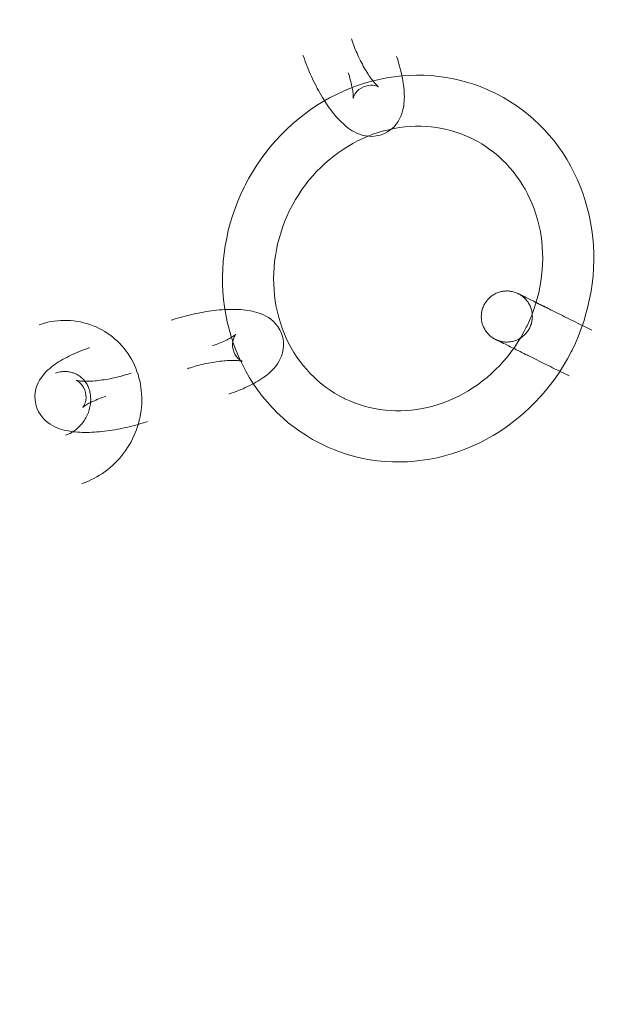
# Model space of a CAD drawing. Header units: millimetres. Extents: x -188930 to 271134, y -158090 to 283816.
# Tile 571 of 610: x 47128 to 47196, y 77569 to 77684. Entities that reach past the tile are written whole.
import ezdxf

# ---------------------------------------------------------------- set-up
doc = ezdxf.new("R2010")
doc.units = ezdxf.units.MM
doc.linetypes.add('AA_PRZERYWANA', pattern=[4, 3, -1])
doc.layers.add('A-DETL-1', color=5, linetype='AA_PRZERYWANA', lineweight=25)
doc.layers.add('I-FURN', color=30, linetype='Continuous', lineweight=9)

# ---------------------------------------------------------------- blocks, each defined once
blk = doc.blocks.new('LARSLAJ_hamak - LARSLAJ_hamak-V31-PZT-dwg')
at = {"layer": 'I-FURN', "flags": 128}
for points in [[(-3481.67, 37.8), (-3481.94, 37.52), (-3482.2, 37.23), (-3482.44, 36.93), (-3482.68, 36.62), (-3482.9, 36.3), (-3483.11, 35.98), (-3483.31, 35.64), (-3483.49, 35.3), (-3483.66, 34.95), (-3483.82, 34.6), (-3483.97, 34.23), (-3484.1, 33.87), (-3484.22, 33.5), (-3484.32, 33.12), (-3484.41, 32.74), (-3484.49, 32.36), (-3484.55, 31.98), (-3484.6, 31.59), (-3484.64, 31.2), (-3484.66, 30.81), (-3484.66, 30.42), (-3484.66, 30.04), (-3484.63, 29.65), (-3484.6, 29.26), (-3484.55, 28.87), (-3484.48, 28.49), (-3484.4, 28.11), (-3484.31, 27.73), (-3484.2, 27.36), (-3484.08, 26.99), (-3483.95, 26.62), (-3483.8, 26.26), (-3483.64, 25.91), (-3483.46, 25.57), (-3483.27, 25.23), (-3483.07, 24.89), (-3482.86, 24.57), (-3482.63, 24.26), (-3482.39, 23.95), (-3482.14, 23.66), (-3481.88, 23.37), (-3481.6, 23.1), (-3481.32, 22.84), (-3481.02, 22.59), (-3480.72, 22.35), (-3480.4, 22.12), (-3480.08, 21.91), (-3479.75, 21.72), (-3479.4, 21.53), (-3479.06, 21.36), (-3478.7, 21.21), (-3478.34, 21.07), (-3477.97, 20.95), (-3477.6, 20.85), (-3477.22, 20.76), (-3476.84, 20.68), (-3476.46, 20.63), (-3476.14, 20.59)], [(-3475.62, 26.57), (-3475.74, 26.59), (-3475.86, 26.6), (-3475.99, 26.63), (-3476.11, 26.66), (-3476.23, 26.69), (-3476.35, 26.73), (-3476.47, 26.78), (-3476.59, 26.83), (-3476.7, 26.89), (-3476.82, 26.95), (-3476.93, 27.02), (-3477.04, 27.1), (-3477.15, 27.17), (-3477.26, 27.26), (-3477.37, 27.35), (-3477.47, 27.45), (-3477.57, 27.55), (-3477.67, 27.66), (-3477.76, 27.77), (-3477.85, 27.89), (-3477.94, 28.01), (-3478.02, 28.13), (-3478.1, 28.27), (-3478.17, 28.4), (-3478.24, 28.54), (-3478.31, 28.69), (-3478.37, 28.84), (-3478.43, 28.99), (-3478.48, 29.14), (-3478.52, 29.3), (-3478.56, 29.46), (-3478.59, 29.63), (-3478.62, 29.79), (-3478.64, 29.96), (-3478.65, 30.13), (-3478.66, 30.3), (-3478.66, 30.47), (-3478.66, 30.64), (-3478.65, 30.81), (-3478.63, 30.98), (-3478.61, 31.15), (-3478.58, 31.31), (-3478.55, 31.48), (-3478.51, 31.64), (-3478.46, 31.81), (-3478.41, 31.97), (-3478.35, 32.12), (-3478.29, 32.28), (-3478.22, 32.43), (-3478.15, 32.57), (-3478.07, 32.71), (-3477.98, 32.85), (-3477.9, 32.99), (-3477.81, 33.12), (-3477.71, 33.24), (-3477.61, 33.36), (-3477.51, 33.47), (-3477.42, 33.56)], [(-3472.68, 31.86), (-3473.02, 32.21), (-3473.38, 32.51), (-3473.77, 32.74), (-3474.15, 32.92), (-3474.53, 33.05), (-3474.89, 33.14), (-3475.23, 33.19), (-3475.56, 33.22), (-3475.87, 33.22), (-3476.17, 33.21), (-3476.45, 33.18), (-3476.73, 33.14), (-3477, 33.08), (-3477.26, 33.02), (-3477.52, 32.95), (-3477.78, 32.87), (-3478.03, 32.79), (-3478.28, 32.7), (-3478.53, 32.6), (-3478.79, 32.49), (-3479.04, 32.38), (-3479.29, 32.26), (-3479.54, 32.13), (-3479.79, 32), (-3480.04, 31.86), (-3480.3, 31.72), (-3480.55, 31.57), (-3480.81, 31.42), (-3481.06, 31.26), (-3481.31, 31.1), (-3481.57, 30.93), (-3481.82, 30.76), (-3482.08, 30.58), (-3482.33, 30.4), (-3482.58, 30.21), (-3482.83, 30.02), (-3483.08, 29.83), (-3483.32, 29.63), (-3483.57, 29.43), (-3483.81, 29.23), (-3484.05, 29.02), (-3484.29, 28.81), (-3484.52, 28.6), (-3484.75, 28.39), (-3484.98, 28.17), (-3485.2, 27.96), (-3485.33, 27.82)], [(-3472.68, 31.86), (-3472.4, 31.47), (-3472.18, 31.06), (-3472.01, 30.64), (-3471.9, 30.23), (-3471.84, 29.84), (-3471.82, 29.47), (-3471.83, 29.12), (-3471.86, 28.79), (-3471.92, 28.48), (-3471.98, 28.2), (-3472.06, 27.92), (-3472.15, 27.65), (-3472.25, 27.4), (-3472.36, 27.15), (-3472.48, 26.91), (-3472.6, 26.67), (-3472.73, 26.44), (-3472.87, 26.21), (-3473.01, 25.98), (-3473.16, 25.75), (-3473.31, 25.52), (-3473.48, 25.3), (-3473.64, 25.07), (-3473.82, 24.85), (-3474, 24.62), (-3474.18, 24.4), (-3474.37, 24.17), (-3474.57, 23.95), (-3474.77, 23.73), (-3474.98, 23.51), (-3475.19, 23.29), (-3475.39, 23.08)], [(-3477.79, 29.72), (-3477.8, 29.69), (-3477.82, 29.64), (-3477.85, 29.58), (-3477.89, 29.5), (-3477.94, 29.41), (-3478, 29.32), (-3478.06, 29.21), (-3478.14, 29.09), (-3478.22, 28.97), (-3478.32, 28.84), (-3478.42, 28.7), (-3478.53, 28.56), (-3478.65, 28.42), (-3478.77, 28.27), (-3478.9, 28.11), (-3479.04, 27.96), (-3479.18, 27.8), (-3479.33, 27.64), (-3479.49, 27.48), (-3479.64, 27.32)], [(-3477.29, 28.02), (-3477.47, 28.27), (-3477.62, 28.53), (-3477.72, 28.79), (-3477.78, 29.02), (-3477.81, 29.22), (-3477.82, 29.39), (-3477.82, 29.52), (-3477.81, 29.62), (-3477.8, 29.68), (-3477.79, 29.72), (-3477.78, 29.73)], [(-3477.29, 28.02), (-3477.08, 27.79), (-3476.84, 27.6), (-3476.61, 27.46), (-3476.39, 27.36), (-3476.2, 27.29), (-3476.04, 27.25), (-3475.91, 27.23), (-3475.81, 27.22), (-3475.74, 27.22), (-3475.71, 27.22), (-3475.69, 27.23)], [(-3475.71, 27.22), (-3475.74, 27.22), (-3475.79, 27.21), (-3475.85, 27.19), (-3475.94, 27.16), (-3476.03, 27.13), (-3476.14, 27.09), (-3476.26, 27.04), (-3476.38, 26.99), (-3476.52, 26.93), (-3476.67, 26.86), (-3476.82, 26.78), (-3476.98, 26.7), (-3477.14, 26.61), (-3477.31, 26.52), (-3477.48, 26.42), (-3477.66, 26.31), (-3477.84, 26.2), (-3478.03, 26.08), (-3478.21, 25.95), (-3478.4, 25.82), (-3478.59, 25.69), (-3478.78, 25.55), (-3478.98, 25.41), (-3479.17, 25.27), (-3479.36, 25.12), (-3479.55, 24.97), (-3479.74, 24.81), (-3479.92, 24.65), (-3480.11, 24.5), (-3480.29, 24.34), (-3480.47, 24.17), (-3480.64, 24.01), (-3480.82, 23.85), (-3480.98, 23.69), (-3481.08, 23.58)], [(-3473.11, 27.55), (-3473.22, 27.45), (-3473.33, 27.35), (-3473.44, 27.26), (-3473.56, 27.17), (-3473.68, 27.09), (-3473.8, 27.01), (-3473.92, 26.94), (-3474.04, 26.88), (-3474.16, 26.82), (-3474.28, 26.77), (-3474.41, 26.73), (-3474.53, 26.69), (-3474.66, 26.65), (-3474.78, 26.62), (-3474.91, 26.6), (-3475.03, 26.58), (-3475.16, 26.57), (-3475.28, 26.56), (-3475.41, 26.56), (-3475.53, 26.57), (-3475.62, 26.57)], [(-3476.14, 20.59), (-3475.76, 20.57), (-3475.37, 20.56), (-3474.98, 20.57), (-3474.6, 20.59), (-3474.21, 20.64), (-3473.83, 20.7), (-3473.45, 20.77), (-3473.07, 20.86), (-3472.7, 20.97), (-3472.34, 21.09), (-3471.97, 21.23), (-3471.62, 21.39), (-3471.27, 21.56), (-3470.93, 21.74), (-3470.6, 21.94), (-3470.27, 22.15), (-3469.96, 22.37), (-3469.65, 22.61), (-3469.35, 22.86), (-3469.07, 23.12), (-3468.87, 23.31)], [(-3504.76, 21.1), (-3505.63, 21.08), (-3506.5, 21.03), (-3507.36, 20.93), (-3508.22, 20.8), (-3509.08, 20.63), (-3509.92, 20.43), (-3510.76, 20.19), (-3511.59, 19.91), (-3512.41, 19.6), (-3513.21, 19.25), (-3514, 18.87), (-3514.78, 18.46), (-3515.53, 18.01), (-3516.27, 17.53), (-3516.99, 17.02), (-3517.69, 16.48), (-3518.37, 15.91), (-3519.02, 15.31), (-3519.66, 14.69), (-3520.26, 14.04), (-3520.85, 13.37), (-3521.4, 12.67), (-3521.93, 11.95), (-3522.44, 11.2), (-3522.91, 10.44), (-3523.35, 9.66), (-3523.77, 8.86), (-3524.15, 8.04), (-3524.51, 7.21), (-3524.83, 6.36), (-3525.12, 5.51), (-3525.38, 4.64), (-3525.6, 3.76), (-3525.8, 2.87), (-3525.96, 1.97), (-3526.08, 1.07), (-3526.18, 0.17), (-3526.24, -0.74), (-3526.26, -1.65), (-3526.26, -1.9)], [(-3483.25, -1.9), (-3483.27, -0.99), (-3483.32, -0.08), (-3483.41, 0.83), (-3483.52, 1.73), (-3483.68, 2.63), (-3483.86, 3.52), (-3484.08, 4.4), (-3484.33, 5.27), (-3484.61, 6.13), (-3484.92, 6.98), (-3485.27, 7.82), (-3485.64, 8.64), (-3486.05, 9.44), (-3486.49, 10.23), (-3486.95, 11), (-3487.45, 11.75), (-3487.97, 12.47), (-3488.52, 13.18), (-3489.09, 13.86), (-3489.69, 14.52), (-3490.32, 15.15), (-3490.97, 15.75), (-3491.64, 16.33), (-3492.34, 16.88), (-3493.05, 17.39), (-3493.78, 17.88), (-3494.54, 18.34), (-3495.31, 18.76), (-3496.09, 19.15), (-3496.89, 19.51), (-3497.7, 19.83), (-3498.53, 20.12), (-3499.37, 20.37), (-3500.21, 20.58), (-3501.06, 20.76), (-3501.92, 20.9), (-3502.79, 21), (-3503.65, 21.07), (-3504.52, 21.1), (-3504.76, 21.1)], [(-3495.17, 11.9), (-3495.45, 12.29), (-3495.68, 12.7), (-3495.84, 13.12), (-3495.95, 13.53), (-3496.01, 13.93), (-3496.03, 14.3), (-3496.02, 14.65), (-3495.99, 14.97), (-3495.94, 15.28), (-3495.87, 15.57), (-3495.79, 15.85), (-3495.7, 16.11), (-3495.6, 16.37), (-3495.49, 16.61), (-3495.38, 16.86), (-3495.25, 17.09), (-3495.12, 17.33), (-3494.99, 17.56), (-3494.84, 17.79), (-3494.69, 18.02), (-3494.54, 18.24), (-3494.38, 18.47), (-3494.21, 18.69), (-3494.03, 18.92), (-3493.85, 19.14), (-3493.67, 19.37), (-3493.48, 19.59), (-3493.28, 19.81), (-3493.08, 20.04), (-3492.87, 20.26), (-3492.66, 20.48), (-3492.46, 20.68)], [(-3492.15, 16.54), (-3492.11, 16.55), (-3492.06, 16.56), (-3492, 16.58), (-3491.92, 16.6), (-3491.82, 16.63), (-3491.71, 16.67), (-3491.6, 16.72), (-3491.47, 16.77), (-3491.33, 16.84), (-3491.19, 16.9), (-3491.03, 16.98), (-3490.88, 17.06), (-3490.71, 17.15), (-3490.54, 17.25), (-3490.37, 17.35), (-3490.19, 17.46), (-3490.01, 17.57), (-3489.82, 17.69), (-3489.64, 17.81), (-3489.45, 17.94), (-3489.26, 18.07), (-3489.07, 18.21), (-3488.88, 18.35), (-3488.69, 18.5), (-3488.49, 18.65), (-3488.3, 18.8), (-3488.12, 18.95), (-3487.93, 19.11), (-3487.74, 19.27), (-3487.56, 19.43), (-3487.38, 19.59), (-3487.21, 19.75), (-3487.04, 19.92), (-3486.87, 20.08), (-3486.77, 20.18)], [(-3490.56, 15.75), (-3490.78, 15.97), (-3491.01, 16.16), (-3491.24, 16.3), (-3491.46, 16.41), (-3491.65, 16.47), (-3491.82, 16.51), (-3491.95, 16.53), (-3492.04, 16.54), (-3492.11, 16.54), (-3492.15, 16.54), (-3492.16, 16.54)], [(-3490.06, 14.05), (-3490.05, 14.08), (-3490.03, 14.12), (-3490, 14.19), (-3489.96, 14.26), (-3489.91, 14.35), (-3489.86, 14.45), (-3489.79, 14.56), (-3489.71, 14.67), (-3489.63, 14.8), (-3489.53, 14.93), (-3489.43, 15.06), (-3489.32, 15.2), (-3489.21, 15.35), (-3489.08, 15.5), (-3488.95, 15.65), (-3488.81, 15.81), (-3488.67, 15.97), (-3488.52, 16.13), (-3488.37, 16.29), (-3488.21, 16.44)], [(-3520.26, -1.9), (-3520.25, -1.21), (-3520.21, -0.52), (-3520.15, 0.16), (-3520.06, 0.84), (-3519.95, 1.52), (-3519.81, 2.19), (-3519.64, 2.86), (-3519.46, 3.51), (-3519.24, 4.16), (-3519.01, 4.8), (-3518.75, 5.42), (-3518.47, 6.03), (-3518.17, 6.63), (-3517.84, 7.22), (-3517.5, 7.79), (-3517.13, 8.34), (-3516.75, 8.88), (-3516.34, 9.4), (-3515.92, 9.9), (-3515.48, 10.38), (-3515.02, 10.84), (-3514.55, 11.28), (-3514.06, 11.7), (-3513.56, 12.09), (-3513.05, 12.47), (-3512.52, 12.82), (-3511.98, 13.14), (-3511.43, 13.44), (-3510.87, 13.72), (-3510.3, 13.98), (-3509.73, 14.2), (-3509.14, 14.41), (-3508.55, 14.58), (-3507.95, 14.74), (-3507.35, 14.86), (-3506.75, 14.96), (-3506.14, 15.03), (-3505.53, 15.08), (-3504.92, 15.1), (-3504.76, 15.1)], [(-3504.76, 15.1), (-3504.15, 15.09), (-3503.54, 15.05), (-3502.93, 14.98), (-3502.33, 14.89), (-3501.72, 14.77), (-3501.13, 14.63), (-3500.54, 14.46), (-3499.95, 14.26), (-3499.37, 14.04), (-3498.8, 13.79), (-3498.24, 13.52), (-3497.69, 13.23), (-3497.14, 12.91), (-3496.61, 12.56), (-3496.09, 12.2), (-3495.59, 11.81), (-3495.1, 11.39), (-3494.62, 10.96), (-3494.16, 10.51), (-3493.72, 10.03), (-3493.29, 9.54), (-3492.88, 9.02), (-3492.49, 8.49), (-3492.12, 7.94), (-3491.77, 7.37), (-3491.44, 6.79), (-3491.13, 6.2), (-3490.84, 5.59), (-3490.58, 4.97), (-3490.34, 4.33), (-3490.12, 3.69), (-3489.92, 3.03), (-3489.75, 2.37), (-3489.61, 1.7), (-3489.49, 1.03), (-3489.39, 0.35), (-3489.32, -0.34), (-3489.28, -1.02), (-3489.26, -1.71), (-3489.25, -1.9)], [(-3495.17, 11.9), (-3494.84, 11.55), (-3494.47, 11.26), (-3494.09, 11.02), (-3493.7, 10.84), (-3493.32, 10.71), (-3492.96, 10.62), (-3492.62, 10.57), (-3492.29, 10.55), (-3491.98, 10.54), (-3491.68, 10.56), (-3491.4, 10.59), (-3491.12, 10.63), (-3490.85, 10.68), (-3490.59, 10.74), (-3490.33, 10.81), (-3490.08, 10.89), (-3489.82, 10.98), (-3489.57, 11.07), (-3489.32, 11.17), (-3489.07, 11.28), (-3488.82, 11.39), (-3488.56, 11.51), (-3488.31, 11.63), (-3488.06, 11.76), (-3487.81, 11.9), (-3487.55, 12.04), (-3487.3, 12.19), (-3487.05, 12.34), (-3486.79, 12.5), (-3486.54, 12.67), (-3486.28, 12.84), (-3486.03, 13.01), (-3485.78, 13.19), (-3485.52, 13.37), (-3485.27, 13.56), (-3485.02, 13.75), (-3484.78, 13.94), (-3484.53, 14.14), (-3484.28, 14.34), (-3484.04, 14.54), (-3483.8, 14.75), (-3483.57, 14.95), (-3483.33, 15.17), (-3483.1, 15.38), (-3482.88, 15.59), (-3482.65, 15.81), (-3482.52, 15.94)], [(-3490.56, 15.75), (-3490.38, 15.5), (-3490.23, 15.23), (-3490.13, 14.98), (-3490.07, 14.75), (-3490.04, 14.54), (-3490.03, 14.38), (-3490.03, 14.25), (-3490.04, 14.15), (-3490.06, 14.08), (-3490.06, 14.05), (-3490.07, 14.04)], [(-3527.31, 0.98), (-3527.04, 0.98), (-3526.78, 0.98), (-3526.51, 0.98), (-3526.24, 0.98), (-3525.97, 0.98), (-3525.69, 0.98), (-3525.41, 0.98), (-3525.13, 0.98), (-3524.85, 0.98), (-3524.57, 0.98), (-3524.29, 0.98), (-3524.01, 0.98), (-3523.74, 0.98), (-3523.46, 0.98), (-3523.18, 0.98), (-3522.91, 0.98), (-3522.64, 0.98), (-3522.38, 0.98), (-3522.11, 0.98), (-3521.85, 0.98), (-3521.6, 0.98), (-3521.35, 0.98), (-3521.11, 0.98), (-3520.87, 0.98), (-3520.63, 0.98), (-3520.41, 0.98), (-3520.19, 0.98), (-3519.98, 0.98), (-3519.77, 0.98), (-3519.58, 0.98), (-3519.39, 0.98), (-3519.21, 0.98), (-3519.03, 0.98), (-3518.87, 0.98), (-3518.72, 0.98), (-3518.57, 0.98), (-3518.44, 0.98), (-3518.32, 0.98), (-3518.2, 0.98), (-3518.1, 0.98), (-3518, 0.98), (-3517.92, 0.98), (-3517.85, 0.98), (-3517.79, 0.98), (-3517.74, 0.98), (-3517.7, 0.98), (-3517.67, 0.98), (-3517.65, 0.98)], [(-3517.65, 0.98), (-3517.67, 0.98), (-3517.7, 0.98), (-3517.74, 0.98), (-3517.79, 0.98), (-3517.85, 0.98), (-3517.92, 0.98), (-3518, 0.98), (-3518.1, 0.98), (-3518.2, 0.98), (-3518.32, 0.98), (-3518.44, 0.98), (-3518.57, 0.98), (-3518.72, 0.98), (-3518.87, 0.98), (-3519.03, 0.98), (-3519.21, 0.98), (-3519.39, 0.98), (-3519.58, 0.98), (-3519.77, 0.98), (-3519.98, 0.98), (-3520.19, 0.98), (-3520.41, 0.98), (-3520.63, 0.98), (-3520.87, 0.98), (-3521.11, 0.98), (-3521.35, 0.98), (-3521.6, 0.98), (-3521.85, 0.98), (-3521.99, 0.98)], [(-3520.65, -2.02), (-3520.65, -1.9), (-3520.64, -1.78), (-3520.63, -1.66), (-3520.61, -1.54), (-3520.59, -1.42), (-3520.56, -1.3), (-3520.53, -1.19), (-3520.5, -1.07), (-3520.46, -0.96), (-3520.41, -0.85), (-3520.36, -0.74), (-3520.31, -0.63), (-3520.25, -0.52), (-3520.19, -0.42), (-3520.12, -0.32), (-3520.06, -0.22), (-3519.98, -0.13), (-3519.9, -0.04), (-3519.82, 0.05), (-3519.74, 0.14), (-3519.65, 0.22), (-3519.56, 0.3), (-3519.47, 0.37), (-3519.37, 0.44), (-3519.27, 0.51), (-3519.17, 0.57), (-3519.06, 0.63), (-3518.96, 0.69), (-3518.85, 0.74), (-3518.74, 0.78), (-3518.62, 0.82), (-3518.51, 0.86), (-3518.39, 0.89), (-3518.28, 0.92), (-3518.16, 0.94), (-3518.04, 0.96), (-3517.92, 0.97), (-3517.8, 0.98), (-3517.68, 0.98), (-3517.65, 0.98)], [(-3517.65, 0.98), (-3517.53, 0.98), (-3517.41, 0.98), (-3517.29, 0.96), (-3517.17, 0.95), (-3517.05, 0.93), (-3516.94, 0.9), (-3516.82, 0.87), (-3516.71, 0.83), (-3516.59, 0.79), (-3516.48, 0.75), (-3516.37, 0.7), (-3516.26, 0.65), (-3516.16, 0.59), (-3516.06, 0.53), (-3515.96, 0.46), (-3515.86, 0.39), (-3515.76, 0.32), (-3515.67, 0.24), (-3515.58, 0.16), (-3515.5, 0.08), (-3515.42, -0.01), (-3515.34, -0.1), (-3515.26, -0.2), (-3515.19, -0.29), (-3515.12, -0.39), (-3515.06, -0.5), (-3515, -0.6), (-3514.95, -0.71), (-3514.9, -0.82), (-3514.85, -0.93), (-3514.81, -1.04), (-3514.77, -1.15), (-3514.74, -1.27), (-3514.72, -1.39), (-3514.69, -1.5), (-3514.67, -1.62), (-3514.66, -1.74), (-3514.65, -1.86), (-3514.65, -1.98), (-3514.65, -2.01)], [(-3526.26, -1.9), (-3526.25, -2.81), (-3526.2, -3.72), (-3526.11, -4.63), (-3525.99, -5.53), (-3525.84, -6.43), (-3525.66, -7.32), (-3525.44, -8.2), (-3525.19, -9.07), (-3524.91, -9.93), (-3524.6, -10.78), (-3524.25, -11.62), (-3523.87, -12.44), (-3523.47, -13.24), (-3523.03, -14.03), (-3522.57, -14.8), (-3522.07, -15.54), (-3521.55, -16.27), (-3521, -16.98), (-3520.42, -17.66), (-3519.82, -18.32), (-3519.2, -18.95), (-3518.55, -19.55), (-3517.88, -20.13), (-3517.18, -20.68), (-3516.47, -21.19), (-3515.73, -21.68), (-3514.98, -22.14), (-3514.21, -22.56), (-3513.43, -22.95), (-3512.63, -23.31), (-3511.81, -23.63), (-3510.99, -23.91), (-3510.15, -24.16), (-3509.31, -24.38), (-3508.45, -24.56), (-3507.59, -24.7), (-3506.73, -24.8), (-3505.86, -24.87), (-3504.99, -24.9), (-3504.76, -24.9)], [(-3517.65, -5.02), (-3517.77, -5.01), (-3517.89, -5.01), (-3518.01, -4.99), (-3518.13, -4.98), (-3518.24, -4.96), (-3518.36, -4.93), (-3518.48, -4.9), (-3518.59, -4.86), (-3518.71, -4.82), (-3518.82, -4.78), (-3518.93, -4.73), (-3519.03, -4.68), (-3519.14, -4.62), (-3519.24, -4.56), (-3519.34, -4.49), (-3519.44, -4.42), (-3519.53, -4.35), (-3519.63, -4.27), (-3519.72, -4.19), (-3519.8, -4.11), (-3519.88, -4.02), (-3519.96, -3.93), (-3520.04, -3.83), (-3520.11, -3.74), (-3520.17, -3.64), (-3520.24, -3.53), (-3520.29, -3.43), (-3520.35, -3.32), (-3520.4, -3.21), (-3520.44, -3.1), (-3520.49, -2.99), (-3520.52, -2.88), (-3520.55, -2.76), (-3520.58, -2.64), (-3520.61, -2.53), (-3520.62, -2.41), (-3520.64, -2.29), (-3520.64, -2.17), (-3520.65, -2.05), (-3520.65, -2.02)], [(-3504.76, -18.9), (-3505.37, -18.89), (-3505.98, -18.85), (-3506.59, -18.78), (-3507.19, -18.69), (-3507.79, -18.57), (-3508.39, -18.43), (-3508.98, -18.26), (-3509.57, -18.06), (-3510.15, -17.84), (-3510.72, -17.59), (-3511.28, -17.32), (-3511.83, -17.02), (-3512.37, -16.7), (-3512.91, -16.36), (-3513.42, -15.99), (-3513.93, -15.6), (-3514.42, -15.19), (-3514.9, -14.76), (-3515.36, -14.3), (-3515.8, -13.83), (-3516.23, -13.33), (-3516.64, -12.82), (-3517.03, -12.29), (-3517.4, -11.74), (-3517.75, -11.17), (-3518.08, -10.59), (-3518.39, -10), (-3518.68, -9.39), (-3518.94, -8.76), (-3519.18, -8.13), (-3519.4, -7.49), (-3519.6, -6.83), (-3519.77, -6.17), (-3519.91, -5.5), (-3520.03, -4.83), (-3520.13, -4.15), (-3520.2, -3.46), (-3520.24, -2.77), (-3520.26, -2.09), (-3520.26, -1.9)], [(-3514.65, -2.01), (-3514.65, -2.13), (-3514.66, -2.25), (-3514.67, -2.37), (-3514.69, -2.49), (-3514.71, -2.61), (-3514.73, -2.73), (-3514.77, -2.84), (-3514.8, -2.96), (-3514.84, -3.07), (-3514.89, -3.18), (-3514.93, -3.29), (-3514.99, -3.4), (-3515.05, -3.51), (-3515.11, -3.61), (-3515.17, -3.71), (-3515.24, -3.81), (-3515.32, -3.9), (-3515.39, -3.99), (-3515.47, -4.08), (-3515.56, -4.17), (-3515.65, -4.25), (-3515.74, -4.33), (-3515.83, -4.4), (-3515.93, -4.47), (-3516.03, -4.54), (-3516.13, -4.6), (-3516.23, -4.66), (-3516.34, -4.72), (-3516.45, -4.77), (-3516.56, -4.81), (-3516.67, -4.85), (-3516.79, -4.89), (-3516.9, -4.92), (-3517.02, -4.95), (-3517.14, -4.97), (-3517.26, -4.99), (-3517.38, -5), (-3517.5, -5.01), (-3517.62, -5.01), (-3517.65, -5.02)], [(-3504.76, -24.9), (-3503.89, -24.88), (-3503.02, -24.82), (-3502.16, -24.73), (-3501.3, -24.6), (-3500.44, -24.43), (-3499.59, -24.23), (-3498.75, -23.98), (-3497.93, -23.71), (-3497.11, -23.4), (-3496.31, -23.05), (-3495.52, -22.67), (-3494.74, -22.25), (-3493.99, -21.81), (-3493.25, -21.33), (-3492.53, -20.82), (-3491.83, -20.28), (-3491.15, -19.71), (-3490.49, -19.11), (-3489.86, -18.49), (-3489.25, -17.84), (-3488.67, -17.16), (-3488.11, -16.46), (-3487.58, -15.74), (-3487.08, -15), (-3486.61, -14.24), (-3486.16, -13.46), (-3485.75, -12.66), (-3485.37, -11.84), (-3485.01, -11.01), (-3484.69, -10.16), (-3484.4, -9.3), (-3484.14, -8.43), (-3483.91, -7.55), (-3483.72, -6.67), (-3483.56, -5.77), (-3483.43, -4.87), (-3483.34, -3.96), (-3483.28, -3.06), (-3483.26, -2.14), (-3483.25, -1.9)], [(-3489.25, -1.9), (-3489.27, -2.59), (-3489.31, -3.28), (-3489.37, -3.96), (-3489.46, -4.64), (-3489.57, -5.32), (-3489.71, -5.99), (-3489.87, -6.65), (-3490.06, -7.31), (-3490.27, -7.96), (-3490.51, -8.59), (-3490.77, -9.22), (-3491.05, -9.83), (-3491.35, -10.43), (-3491.68, -11.02), (-3492.02, -11.59), (-3492.39, -12.14), (-3492.77, -12.68), (-3493.18, -13.2), (-3493.6, -13.7), (-3494.04, -14.18), (-3494.5, -14.64), (-3494.97, -15.08), (-3495.46, -15.49), (-3495.96, -15.89), (-3496.47, -16.26), (-3497, -16.61), (-3497.54, -16.94), (-3498.09, -17.24), (-3498.65, -17.52), (-3499.22, -17.77), (-3499.79, -18), (-3500.38, -18.21), (-3500.97, -18.38), (-3501.56, -18.53), (-3502.16, -18.66), (-3502.77, -18.76), (-3503.37, -18.83), (-3503.98, -18.88), (-3504.59, -18.9), (-3504.76, -18.9)], [(-3517.65, -5.02), (-3517.67, -5.02), (-3517.7, -5.02), (-3517.74, -5.02), (-3517.79, -5.02), (-3517.85, -5.02), (-3517.92, -5.02), (-3518, -5.02), (-3518.1, -5.02), (-3518.2, -5.02), (-3518.32, -5.02), (-3518.44, -5.02), (-3518.57, -5.02), (-3518.72, -5.02), (-3518.87, -5.02), (-3519.03, -5.02), (-3519.21, -5.02), (-3519.39, -5.02), (-3519.57, -5.02), (-3519.77, -5.02), (-3519.98, -5.02), (-3520.19, -5.02), (-3520.41, -5.02), (-3520.63, -5.02), (-3520.87, -5.02), (-3521.1, -5.02), (-3521.35, -5.02), (-3521.6, -5.02), (-3521.85, -5.02), (-3522.11, -5.02), (-3522.37, -5.02), (-3522.64, -5.02), (-3522.91, -5.02), (-3523.18, -5.02), (-3523.46, -5.02), (-3523.74, -5.02), (-3524.01, -5.02), (-3524.29, -5.02), (-3524.57, -5.02), (-3524.85, -5.02), (-3525.13, -5.02), (-3525.41, -5.02), (-3525.69, -5.02), (-3525.97, -5.02), (-3526.24, -5.02), (-3526.51, -5.02), (-3526.78, -5.02), (-3527.04, -5.02), (-3527.3, -5.02)], [(-3521.99, -5.02), (-3521.74, -5.02), (-3521.48, -5.02), (-3521.24, -5.02), (-3520.99, -5.02), (-3520.76, -5.02), (-3520.53, -5.02), (-3520.31, -5.02), (-3520.09, -5.02), (-3519.88, -5.02), (-3519.68, -5.02), (-3519.49, -5.02), (-3519.3, -5.02), (-3519.13, -5.02), (-3518.96, -5.02), (-3518.8, -5.02), (-3518.65, -5.02), (-3518.51, -5.02), (-3518.38, -5.02), (-3518.26, -5.02), (-3518.15, -5.02), (-3518.05, -5.02), (-3517.96, -5.02), (-3517.89, -5.02), (-3517.82, -5.02), (-3517.76, -5.02), (-3517.72, -5.02), (-3517.68, -5.02), (-3517.66, -5.02)], [(-3495.17, -14.81), (-3494.84, -14.47), (-3494.47, -14.17), (-3494.09, -13.93), (-3493.7, -13.75), (-3493.32, -13.62), (-3492.96, -13.54), (-3492.62, -13.48), (-3492.29, -13.46), (-3491.98, -13.46), (-3491.68, -13.47), (-3491.4, -13.5), (-3491.12, -13.54), (-3490.85, -13.59), (-3490.59, -13.66), (-3490.33, -13.73), (-3490.08, -13.8), (-3489.82, -13.89), (-3489.57, -13.98), (-3489.32, -14.08), (-3489.07, -14.19), (-3488.82, -14.3), (-3488.56, -14.42), (-3488.31, -14.55), (-3488.06, -14.68), (-3487.81, -14.81), (-3487.55, -14.96), (-3487.3, -15.1), (-3487.05, -15.26), (-3486.79, -15.42), (-3486.54, -15.58), (-3486.28, -15.75), (-3486.03, -15.92), (-3485.78, -16.1), (-3485.52, -16.28), (-3485.27, -16.47), (-3485.02, -16.66), (-3484.78, -16.85), (-3484.53, -17.05), (-3484.28, -17.25), (-3484.04, -17.45), (-3483.8, -17.66), (-3483.57, -17.87), (-3483.33, -18.08), (-3483.1, -18.29), (-3482.88, -18.51), (-3482.65, -18.72), (-3482.52, -18.85)], [(-3495.17, -14.81), (-3495.45, -15.2), (-3495.68, -15.62), (-3495.84, -16.03), (-3495.95, -16.45), (-3496.01, -16.84), (-3496.03, -17.21), (-3496.02, -17.56), (-3495.99, -17.89), (-3495.94, -18.19), (-3495.87, -18.48), (-3495.79, -18.76), (-3495.7, -19.02), (-3495.6, -19.28), (-3495.49, -19.53), (-3495.38, -19.77), (-3495.25, -20.01), (-3495.12, -20.24), (-3494.99, -20.47), (-3494.84, -20.7), (-3494.69, -20.93), (-3494.54, -21.16), (-3494.38, -21.38), (-3494.21, -21.61), (-3494.03, -21.83), (-3493.85, -22.06), (-3493.67, -22.28), (-3493.48, -22.5), (-3493.28, -22.73), (-3493.08, -22.95), (-3492.87, -23.17), (-3492.66, -23.39), (-3492.46, -23.59)], [(-3490.56, -18.66), (-3490.38, -18.41), (-3490.23, -18.15), (-3490.13, -17.89), (-3490.07, -17.66), (-3490.04, -17.46), (-3490.03, -17.29), (-3490.03, -17.16), (-3490.04, -17.06), (-3490.06, -17), (-3490.06, -16.96), (-3490.07, -16.95)], [(-3490.06, -16.96), (-3490.05, -16.99), (-3490.03, -17.04), (-3490, -17.1), (-3489.96, -17.18), (-3489.91, -17.26), (-3489.86, -17.36), (-3489.79, -17.47), (-3489.71, -17.59), (-3489.63, -17.71), (-3489.53, -17.84), (-3489.43, -17.98), (-3489.32, -18.12), (-3489.21, -18.26), (-3489.08, -18.41), (-3488.95, -18.56), (-3488.81, -18.72), (-3488.67, -18.88), (-3488.52, -19.04), (-3488.37, -19.2), (-3488.21, -19.35)], [(-3490.56, -18.66), (-3490.78, -18.89), (-3491.01, -19.07), (-3491.24, -19.22), (-3491.46, -19.32), (-3491.65, -19.39), (-3491.82, -19.43), (-3491.95, -19.45), (-3492.04, -19.45), (-3492.11, -19.45), (-3492.15, -19.45), (-3492.16, -19.45)], [(-3492.15, -19.45), (-3492.11, -19.46), (-3492.06, -19.47), (-3492, -19.49), (-3491.92, -19.51), (-3491.82, -19.55), (-3491.71, -19.59), (-3491.6, -19.63), (-3491.47, -19.69), (-3491.33, -19.75), (-3491.19, -19.82), (-3491.03, -19.89), (-3490.88, -19.97), (-3490.71, -20.06), (-3490.54, -20.16), (-3490.37, -20.26), (-3490.19, -20.37), (-3490.01, -20.48), (-3489.82, -20.6), (-3489.64, -20.72), (-3489.45, -20.85), (-3489.26, -20.99), (-3489.07, -21.12), (-3488.88, -21.27), (-3488.69, -21.41), (-3488.49, -21.56), (-3488.3, -21.71), (-3488.12, -21.87), (-3487.93, -22.02), (-3487.74, -22.18), (-3487.56, -22.34), (-3487.38, -22.5), (-3487.21, -22.67), (-3487.04, -22.83), (-3486.87, -22.99), (-3486.77, -23.09)]]:
    blk.add_lwpolyline(points, dxfattribs=at)

msp = doc.modelspace()

# ---------------------------------------------------------------- linework, layer by layer
at = {"layer": 'A-DETL-1'}
msp.add_arc((41477.35, 67739.67), 13801.5, 353.495703, 77.182857, dxfattribs=at)

# ---------------------------------------------------------------- block references
at = {"layer": 'I-FURN', "rotation": 153.5634422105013}
msp.add_blockref('LARSLAJ_hamak - LARSLAJ_hamak-V31-PZT-dwg', (44034.39, 79213.57), dxfattribs=at)

doc.saveas('drawing.dxf')
